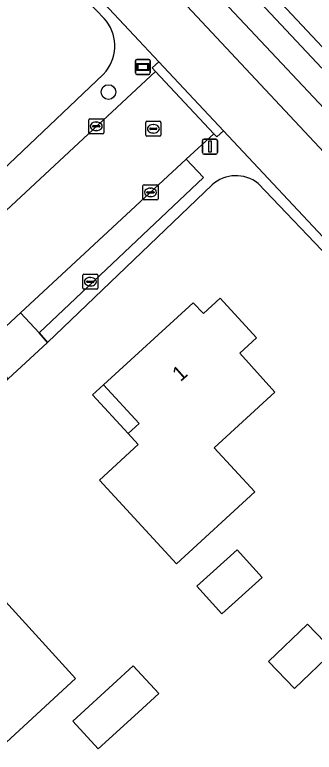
# Model space of a CAD drawing. Extents: x 162661 to 163484, y 380247 to 381230.
# Drawn here: x 163399.03 to 163419, y 380884.6 to 380933.79 of the extents above; entities that cross this region are included whole.
import ezdxf

# ---------------------------------------------------------------- set-up
doc = ezdxf.new("R2010")
doc.units = 0
for name, color, linetype in [('IMGEO_Berm_open', 7, 'Continuous'), ('IMGEO_Boom', 7, 'Continuous'), ('IMGEO_Brandkraan', 7, 'Continuous'), ('IMGEO_Erf', 7, 'Continuous'), ('IMGEO_Fietspad_gesloten', 7, 'Continuous'), ('IMGEO_Groenvoorziening', 7, 'Continuous'), ('IMGEO_Kolk', 7, 'Continuous'), ('IMGEO_Lichtmast', 7, 'Continuous'), ('IMGEO_Pand', 7, 'Continuous'), ('IMGEO_Pand_nummerreeks', 7, 'Continuous'), ('IMGEO_Pand_overbouw', 7, 'Continuous'), ('IMGEO_Parkeervlak_halfverhard', 7, 'Continuous'), ('IMGEO_Rijbaan_lokaal_gesloten', 7, 'Continuous'), ('IMGEO_Rioolput', 7, 'Continuous'), ('IMGEO_Straatnaambord', 7, 'Continuous'), ('IMGEO_Voetpad_open', 7, 'Continuous')]:
    doc.layers.add(name, color=color, linetype=linetype)

msp = doc.modelspace()

# ---------------------------------------------------------------- linework, layer by layer
at = {"layer": 'IMGEO_Berm_open'}
for points in [[(163297.492, 381058.211), (163297.629, 381058.041), (163301.939, 381053.48), (163304.039, 381051.234), (163315.711, 381038.75), (163343.734, 381008.697), (163351.893, 381000), (163369.825, 380980.883), (163383.497, 380966.224), (163404.827, 380943.419), (163407.337, 380940.661), (163420.715, 380926.423), (163421.985, 380925.068)], [(163424.286, 380926.734), (163424.08, 380926.952), (163420.229, 380930.905), (163419.518, 380930.223), (163413.374, 380936.785), (163414.099, 380937.456), (163413.226, 380938.384)]]:
    msp.add_lwpolyline(points, dxfattribs=at)
at = {"layer": 'IMGEO_Boom'}
msp.add_circle((163405.284, 380928.628), 0.489, dxfattribs=at)
at = {"layer": 'IMGEO_Brandkraan'}
for p, q in [((163403.575, 380915.556), (163403.575, 380916.408)), ((163403.65, 380916.482), (163404.502, 380916.482)), ((163404.063, 380916.262), (163404.088, 380916.262)), ((163404.576, 380916.408), (163404.576, 380915.556)), ((163403.834, 380915.976), (163403.834, 380915.988)), ((163404.272, 380915.939), (163403.874, 380915.939)), ((163403.877, 380916.025), (163404.275, 380916.025)), ((163404.086, 380915.702), (163404.061, 380915.702)), ((163404.318, 380915.988), (163404.318, 380915.976)), ((163404.502, 380915.482), (163403.65, 380915.482))]:
    msp.add_line(p, q, dxfattribs=at)
for points in [[(163403.575, 380915.556), (163403.575, 380916.408)], [(163403.65, 380916.482), (163404.502, 380916.482)], [(163404.576, 380916.408), (163404.576, 380915.556)], [(163404.502, 380915.482), (163403.65, 380915.482)]]:
    msp.add_lwpolyline(points, dxfattribs=at)
for centre, radius, start, end in [((163403.652, 380916.406), 0.0765, 91.552, 178.448), ((163403.652, 380916.406), 0.0765, 91.552, 178.448), ((163404.5, 380916.406), 0.0765, 1.552, 88.448), ((163404.5, 380916.406), 0.0765, 1.552, 88.448), ((163403.874, 380915.985), 0.0403, 85.8775, 175.7526), ((163403.871, 380915.975), 0.0366, 178.938, 274.7102), ((163404.275, 380915.982), 0.043, 264.8664, 352.4533), ((163404.279, 380915.987), 0.0386, 1.7309, 96.639), ((163403.652, 380915.558), 0.0765, 181.552, 268.448), ((163403.652, 380915.558), 0.0765, 181.552, 268.448), ((163404.5, 380915.558), 0.0765, 271.552, 358.448), ((163404.5, 380915.558), 0.0765, 271.552, 358.448)]:
    msp.add_arc(centre, radius, start, end, dxfattribs=at)
for centre, major_axis, ratio, start_param, end_param in [((163404.062, 380915.982), (-0.387, 0.002), 0.722429, 4.712389, 7.853982), ((163404.087, 380915.982), (-0.39, 0.002), 0.717154, 1.570796, 4.712389)]:
    msp.add_ellipse(centre, major_axis=major_axis, ratio=ratio, start_param=start_param, end_param=end_param, dxfattribs=at)
at = {"layer": 'IMGEO_Erf'}
for points in [[(163404.993, 380933.536), (163403.462, 380935.161), (163390.657, 380948.856), (163386.451, 380953.455), (163376.71, 380963.784), (163373.198, 380964.214), (163372.923, 380964.017), (163339.792, 380933.51), (163323.416, 380918.477), (163320.591, 380915.883), (163309.478, 380905.68), (163306.653, 380903.087), (163296.844, 380894.082)], [(163390.208, 380916.036), (163394.178, 380919.59), (163404.925, 380929.806), (163405.119, 380930.025)], [(163430.623, 380875.297), (163433.297, 380877.949), (163445.945, 380889.749), (163442.047, 380893.971), (163420.446, 380917.104), (163415.256, 380922.535)], [(163412.189, 380922.438), (163401.222, 380911.928), (163398.601, 380909.502), (163391.052, 380902.669), (163388.46, 380900.109), (163368.391, 380881.338), (163365.767, 380878.911), (163363.981, 380877.26), (163361.251, 380874.736), (163348.876, 380863.295), (163346.208, 380860.828), (163335.787, 380851.194)]]:
    msp.add_lwpolyline(points, dxfattribs=at)
for points in [[(163404.689, 380902.752), (163407.269, 380905.117), (163406.592, 380905.854), (163407.331, 380906.529), (163404.961, 380909.103), (163410.939, 380914.571), (163411.611, 380913.858), (163412.722, 380914.882), (163415.159, 380912.237), (163414.049, 380911.213), (163416.383, 380908.62), (163412.341, 380904.904), (163415.049, 380901.96), (163409.83, 380897.161)], [(163412.834, 380893.826), (163411.171, 380895.673), (163413.861, 380898.095), (163415.524, 380896.248)], [(163395.162, 380887.691), (163391.833, 380884.635), (163388.782, 380887.957), (163387.67, 380886.936), (163385.228, 380889.533), (163386.352, 380890.549), (163385.683, 380891.281), (163389.049, 380894.42), (163389.731, 380893.69), (163392.311, 380896.059), (163395.37, 380892.755), (163397.94, 380895.135), (163403.089, 380889.526), (163397.874, 380884.738)], [(163415.956, 380890.657), (163418.563, 380893.155), (163420.292, 380891.35), (163417.686, 380888.852)], [(163404.6, 380884.821), (163402.905, 380886.672), (163405.568, 380889.11), (163406.938, 380890.365), (163408.633, 380888.514), (163407.263, 380887.259)]]:
    msp.add_lwpolyline(points, close=True, dxfattribs=at)
for centre, radius, start, end in [((163402.998, 380931.707), 2.707, 321.5914, 42.5192), ((163413.78, 380920.677), 2.373, 51.5252, 132.0978)]:
    msp.add_arc(centre, radius, start, end, dxfattribs=at)
at = {"layer": 'IMGEO_Fietspad_gesloten'}
for points in [[(163217.057, 381141.357), (163222.96, 381135.118), (163269.7, 381085.146), (163302.54, 381049.896), (163303.348, 381049.029), (163349.187, 381000), (163381.324, 380965.637), (163403.356, 380942.043), (163438.582, 380904.399), (163442.528, 380900.205)], [(163443.416, 380902.118), (163440.156, 380905.623), (163433.683, 380912.569), (163424.587, 380922.291), (163421.985, 380925.068), (163420.715, 380926.423), (163407.337, 380940.661), (163404.827, 380943.419), (163383.497, 380966.224), (163369.825, 380980.883), (163351.893, 381000), (163343.734, 381008.697), (163315.711, 381038.75), (163304.039, 381051.234), (163301.939, 381053.48), (163297.629, 381058.041), (163294.759, 381061.126), (163256.681, 381101.881), (163256.525, 381102.09), (163254.065, 381104.768), (163246.857, 381112.468), (163234.1, 381126.005)]]:
    msp.add_lwpolyline(points, dxfattribs=at)
at = {"layer": 'IMGEO_Groenvoorziening'}
for points in [[(163378.593, 380962.733), (163378.306, 380963.06), (163378.763, 380963.459), (163374.975, 380967.47), (163374.087, 380966.646), (163329.24, 380925.031), (163328.116, 380923.988), (163322.814, 380919.162), (163323.416, 380918.477), (163339.792, 380933.51), (163372.923, 380964.017), (163373.198, 380964.214), (163376.71, 380963.784), (163386.451, 380953.455), (163390.657, 380948.856), (163403.462, 380935.161), (163404.993, 380933.536)], [(163405.119, 380930.025), (163404.925, 380929.806), (163394.178, 380919.59), (163395.571, 380918.056), (163408.427, 380929.994), (163408.201, 380930.244), (163408.65, 380930.642), (163407.315, 380932.067), (163378.593, 380962.733)], [(163415.256, 380922.535), (163420.446, 380917.104), (163442.047, 380893.971), (163445.945, 380889.749), (163446.938, 380890.675), (163443.876, 380893.919), (163443.444, 380893.497), (163412.943, 380926.047), (163412.498, 380925.633), (163412.305, 380925.853), (163410.47, 380924.152), (163411.625, 380922.936), (163400.67, 380912.577), (163401.222, 380911.928), (163412.189, 380922.438)]]:
    msp.add_lwpolyline(points, dxfattribs=at)
for centre, radius, start, end in [((163402.998, 380931.707), 2.707, 321.5914, 42.5192), ((163413.78, 380920.677), 2.373, 51.5252, 132.0978)]:
    msp.add_arc(centre, radius, start, end, dxfattribs=at)
at = {"layer": 'IMGEO_Kolk'}
for p, q in [((163403.969, 380925.92), (163403.969, 380926.772)), ((163404.044, 380926.846), (163404.896, 380926.846)), ((163404.271, 380926.389), (163404.669, 380926.389)), ((163404.457, 380926.626), (163404.482, 380926.626)), ((163404.97, 380926.772), (163404.97, 380925.92)), ((163404.228, 380926.34), (163404.228, 380926.352)), ((163404.666, 380926.303), (163404.268, 380926.303)), ((163404.48, 380926.066), (163404.455, 380926.066)), ((163404.712, 380926.352), (163404.712, 380926.34)), ((163404.896, 380925.846), (163404.044, 380925.846)), ((163407.585, 380921.515), (163407.585, 380922.367)), ((163407.66, 380922.441), (163408.512, 380922.441)), ((163407.887, 380921.984), (163408.285, 380921.984)), ((163408.073, 380922.221), (163408.098, 380922.221)), ((163408.586, 380922.367), (163408.586, 380921.515)), ((163407.844, 380921.935), (163407.844, 380921.947)), ((163408.282, 380921.898), (163407.884, 380921.898)), ((163408.096, 380921.661), (163408.071, 380921.661)), ((163408.328, 380921.947), (163408.328, 380921.935)), ((163408.512, 380921.441), (163407.66, 380921.441))]:
    msp.add_line(p, q, dxfattribs=at)
for points in [[(163403.969, 380925.92), (163403.969, 380926.772)], [(163404.044, 380926.846), (163404.896, 380926.846)], [(163404.97, 380926.772), (163404.97, 380925.92)], [(163404.896, 380925.846), (163404.044, 380925.846)], [(163407.585, 380921.515), (163407.585, 380922.367)], [(163407.66, 380922.441), (163408.512, 380922.441)], [(163408.586, 380922.367), (163408.586, 380921.515)], [(163408.512, 380921.441), (163407.66, 380921.441)]]:
    msp.add_lwpolyline(points, dxfattribs=at)
for centre, radius, start, end in [((163404.046, 380926.77), 0.0765, 91.552, 178.448), ((163404.046, 380926.77), 0.0765, 91.552, 178.448), ((163404.268, 380926.349), 0.0403, 85.8775, 175.7526), ((163404.673, 380926.351), 0.0386, 1.7309, 96.639), ((163404.894, 380926.77), 0.0765, 1.552, 88.448), ((163404.894, 380926.77), 0.0765, 1.552, 88.448), ((163404.046, 380925.922), 0.0765, 181.552, 268.448), ((163404.046, 380925.922), 0.0765, 181.552, 268.448), ((163404.265, 380926.339), 0.0366, 178.938, 274.7102), ((163404.669, 380926.346), 0.043, 264.8664, 352.4533), ((163404.894, 380925.922), 0.0765, 271.552, 358.448), ((163404.894, 380925.922), 0.0765, 271.552, 358.448), ((163407.662, 380922.365), 0.0765, 91.552, 178.448), ((163407.662, 380922.365), 0.0765, 91.552, 178.448), ((163407.884, 380921.944), 0.0403, 85.8775, 175.7526), ((163408.289, 380921.946), 0.0386, 1.7309, 96.639), ((163408.51, 380922.365), 0.0765, 1.552, 88.448), ((163408.51, 380922.365), 0.0765, 1.552, 88.448), ((163407.662, 380921.517), 0.0765, 181.552, 268.448), ((163407.662, 380921.517), 0.0765, 181.552, 268.448), ((163407.881, 380921.934), 0.0366, 178.938, 274.7102), ((163408.285, 380921.941), 0.043, 264.8664, 352.4533), ((163408.51, 380921.517), 0.0765, 271.552, 358.448), ((163408.51, 380921.517), 0.0765, 271.552, 358.448)]:
    msp.add_arc(centre, radius, start, end, dxfattribs=at)
for centre, major_axis, ratio, start_param, end_param in [((163404.456, 380926.346), (-0.387, 0.002), 0.722429, 4.712389, 7.853982), ((163404.481, 380926.346), (-0.39, 0.002), 0.717154, 1.570796, 4.712389), ((163408.072, 380921.941), (-0.387, 0.002), 0.722429, 4.712389, 7.853982), ((163408.097, 380921.941), (-0.39, 0.002), 0.717154, 1.570796, 4.712389)]:
    msp.add_ellipse(centre, major_axis=major_axis, ratio=ratio, start_param=start_param, end_param=end_param, dxfattribs=at)
at = {"layer": 'IMGEO_Lichtmast'}
for p, q in [((163411.657, 380925.491), (163412.447, 380925.491)), ((163412.447, 380925.491), (163411.657, 380925.491)), ((163411.557, 380924.591), (163411.557, 380925.391)), ((163411.557, 380925.391), (163411.557, 380924.591)), ((163412.547, 380925.391), (163412.547, 380924.591)), ((163412.547, 380924.591), (163412.547, 380925.391)), ((163412.447, 380924.491), (163411.657, 380924.491)), ((163411.657, 380924.491), (163412.447, 380924.491))]:
    msp.add_line(p, q, dxfattribs=at)
msp.add_lwpolyline([(163411.977, 380925.366), (163412.127, 380925.366), (163412.127, 380924.616), (163411.977, 380924.616), (163411.977, 380925.366)], dxfattribs=at)
for centre, start, end in [((163411.657, 380925.391), 90, 180), ((163411.657, 380925.391), 90, 180), ((163412.447, 380925.391), 0, 90), ((163412.447, 380925.391), 360, 90), ((163411.657, 380924.591), 180, 270), ((163411.657, 380924.591), 180, 270), ((163412.447, 380924.591), 270, 0), ((163412.447, 380924.591), 270, 0)]:
    msp.add_arc(centre, 0.1, start, end, dxfattribs=at)
at = {"layer": 'IMGEO_Pand'}
for points in [[(163406.592, 380905.854), (163407.269, 380905.117), (163404.689, 380902.752), (163409.83, 380897.161), (163415.049, 380901.96), (163412.341, 380904.904), (163416.383, 380908.62), (163414.049, 380911.213), (163415.159, 380912.237), (163412.722, 380914.882), (163411.611, 380913.858), (163410.939, 380914.571), (163404.961, 380909.103), (163407.331, 380906.529)], [(163412.834, 380893.826), (163415.524, 380896.248), (163413.861, 380898.095), (163411.171, 380895.673)], [(163392.311, 380896.059), (163389.731, 380893.69), (163389.049, 380894.42), (163385.683, 380891.281), (163386.352, 380890.549), (163385.228, 380889.533), (163387.67, 380886.936), (163388.782, 380887.957), (163391.833, 380884.635), (163395.162, 380887.691), (163397.874, 380884.738), (163403.089, 380889.526), (163397.94, 380895.135), (163395.37, 380892.755)], [(163417.686, 380888.852), (163420.292, 380891.35), (163418.563, 380893.155), (163415.956, 380890.657)], [(163407.263, 380887.259), (163408.633, 380888.514), (163406.938, 380890.365), (163405.568, 380889.11), (163402.905, 380886.672), (163404.6, 380884.821)]]:
    msp.add_lwpolyline(points, close=True, dxfattribs=at)
at = {"layer": 'IMGEO_Pand_overbouw'}
msp.add_lwpolyline([(163404.222, 380908.429), (163406.592, 380905.854), (163407.331, 380906.529), (163404.961, 380909.103)], close=True, dxfattribs=at)
at = {"layer": 'IMGEO_Parkeervlak_halfverhard'}
msp.add_lwpolyline([(163411.625, 380922.936), (163410.47, 380924.152), (163399.424, 380913.913), (163400.67, 380912.577)], close=True, dxfattribs=at)
at = {"layer": 'IMGEO_Rijbaan_lokaal_gesloten'}
for points in [[(163314.848, 381043.594), (163355.603, 381000), (163371.209, 380983.306), (163371.325, 380983.201), (163371.48, 380983.062), (163371.641, 380982.867), (163374.561, 380979.75), (163380.757, 380973.17), (163384.131, 380969.598), (163396.853, 380955.996), (163409.545, 380942.489), (163413.226, 380938.384), (163414.099, 380937.456), (163420.229, 380930.905), (163424.08, 380926.952), (163424.286, 380926.734), (163426.223, 380924.673), (163436.025, 380914.155), (163438.895, 380911.038), (163448.501, 380900.854)], [(163363.968, 380880.786), (163366.621, 380883.251), (163367.502, 380884.069), (163375.559, 380891.618), (163386.701, 380902.041), (163389.345, 380904.515), (163395.898, 380910.645), (163396.796, 380911.477), (163399.424, 380913.913), (163410.47, 380924.152), (163412.305, 380925.853), (163408.427, 380929.994), (163395.571, 380918.056), (163391.687, 380914.45), (163378.343, 380902.059), (163376.048, 380899.928), (163374.534, 380898.479), (163373.189, 380897.191), (163370.584, 380894.778), (163347.737, 380873.443)]]:
    msp.add_lwpolyline(points, dxfattribs=at)
at = {"layer": 'IMGEO_Rioolput'}
for p, q in [((163407.776, 380925.753), (163407.776, 380926.605)), ((163407.851, 380926.679), (163408.703, 380926.679)), ((163408.264, 380926.459), (163408.289, 380926.459)), ((163408.777, 380926.605), (163408.777, 380925.753)), ((163408.035, 380926.173), (163408.035, 380926.185)), ((163408.473, 380926.136), (163408.075, 380926.136)), ((163408.078, 380926.222), (163408.476, 380926.222)), ((163408.287, 380925.899), (163408.262, 380925.899)), ((163408.519, 380926.185), (163408.519, 380926.173)), ((163408.703, 380925.679), (163407.851, 380925.679))]:
    msp.add_line(p, q, dxfattribs=at)
for points in [[(163407.776, 380925.753), (163407.776, 380926.605)], [(163407.851, 380926.679), (163408.703, 380926.679)], [(163408.777, 380926.605), (163408.777, 380925.753)], [(163408.703, 380925.679), (163407.851, 380925.679)]]:
    msp.add_lwpolyline(points, dxfattribs=at)
for centre, radius, start, end in [((163407.853, 380926.603), 0.0765, 91.552, 178.448), ((163407.853, 380926.603), 0.0765, 91.552, 178.448), ((163408.701, 380926.603), 0.0765, 1.552, 88.448), ((163408.701, 380926.603), 0.0765, 1.552, 88.448), ((163408.075, 380926.182), 0.0403, 85.8775, 175.7526), ((163408.072, 380926.172), 0.0366, 178.938, 274.7102), ((163408.476, 380926.179), 0.043, 264.8664, 352.4533), ((163408.48, 380926.184), 0.0386, 1.7309, 96.639), ((163407.853, 380925.755), 0.0765, 181.552, 268.448), ((163407.853, 380925.755), 0.0765, 181.552, 268.448), ((163408.701, 380925.755), 0.0765, 271.552, 358.448), ((163408.701, 380925.755), 0.0765, 271.552, 358.448)]:
    msp.add_arc(centre, radius, start, end, dxfattribs=at)
for centre, major_axis, ratio, start_param, end_param in [((163408.263, 380926.179), (-0.387, 0.002), 0.722429, 4.712389, 7.853982), ((163408.288, 380926.179), (-0.39, 0.002), 0.717154, 1.570796, 4.712389)]:
    msp.add_ellipse(centre, major_axis=major_axis, ratio=ratio, start_param=start_param, end_param=end_param, dxfattribs=at)
at = {"layer": 'IMGEO_Straatnaambord'}
for p, q in [((163407.08, 380929.902), (163407.08, 380930.702)), ((163407.08, 380930.702), (163407.08, 380929.902)), ((163407.18, 380930.802), (163407.97, 380930.802)), ((163407.97, 380930.802), (163407.18, 380930.802)), ((163408.07, 380930.702), (163408.07, 380929.902)), ((163408.07, 380929.902), (163408.07, 380930.702)), ((163407.97, 380929.802), (163407.18, 380929.802)), ((163407.18, 380929.802), (163407.97, 380929.802))]:
    msp.add_line(p, q, dxfattribs=at)
for points in [[(163407.181, 380930.534), (163407.969, 380930.534), (163407.969, 380930.07), (163407.181, 380930.07), (163407.181, 380930.534)], [(163407.246, 380930.469), (163407.246, 380930.135), (163407.904, 380930.135), (163407.904, 380930.469), (163407.246, 380930.469)]]:
    msp.add_lwpolyline(points, dxfattribs=at)
for centre, start, end in [((163407.18, 380930.702), 90, 180), ((163407.18, 380930.702), 90, 180), ((163407.97, 380930.702), 0, 90), ((163407.97, 380930.702), 360, 90), ((163407.18, 380929.902), 180, 270), ((163407.18, 380929.902), 180, 270), ((163407.97, 380929.902), 270, 0), ((163407.97, 380929.902), 270, 0)]:
    msp.add_arc(centre, 0.1, start, end, dxfattribs=at)
at = {"layer": 'IMGEO_Voetpad_open'}
for points in [[(163308.352, 381037.717), (163343.652, 381000), (163361.771, 380980.64), (163362.25, 380981.158), (163369.923, 380972.818), (163373.827, 380968.685), (163374.975, 380967.47), (163378.763, 380963.459), (163378.306, 380963.06), (163378.593, 380962.733), (163407.315, 380932.067), (163408.65, 380930.642), (163412.943, 380926.047), (163443.444, 380893.497), (163443.876, 380893.919), (163446.938, 380890.675), (163448.19, 380889.349), (163448.554, 380889.703)], [(163442.528, 380900.205), (163438.582, 380904.399), (163403.356, 380942.043)]]:
    msp.add_lwpolyline(points, dxfattribs=at)
for points in [[(163414.099, 380937.456), (163413.374, 380936.785), (163419.518, 380930.223), (163420.229, 380930.905)], [(163408.427, 380929.994), (163412.305, 380925.853), (163412.498, 380925.633), (163412.943, 380926.047), (163408.65, 380930.642), (163408.201, 380930.244)], [(163399.424, 380913.913), (163396.796, 380911.477), (163398.058, 380910.103), (163398.601, 380909.502), (163401.222, 380911.928), (163400.67, 380912.577)]]:
    msp.add_lwpolyline(points, close=True, dxfattribs=at)

# ---------------------------------------------------------------- texts
at = {"layer": 'IMGEO_Pand_nummerreeks'}
msp.add_text('1', height=1, rotation=41.6971, dxfattribs=at).set_placement((163410.083, 380909.274))

doc.saveas('drawing.dxf')
